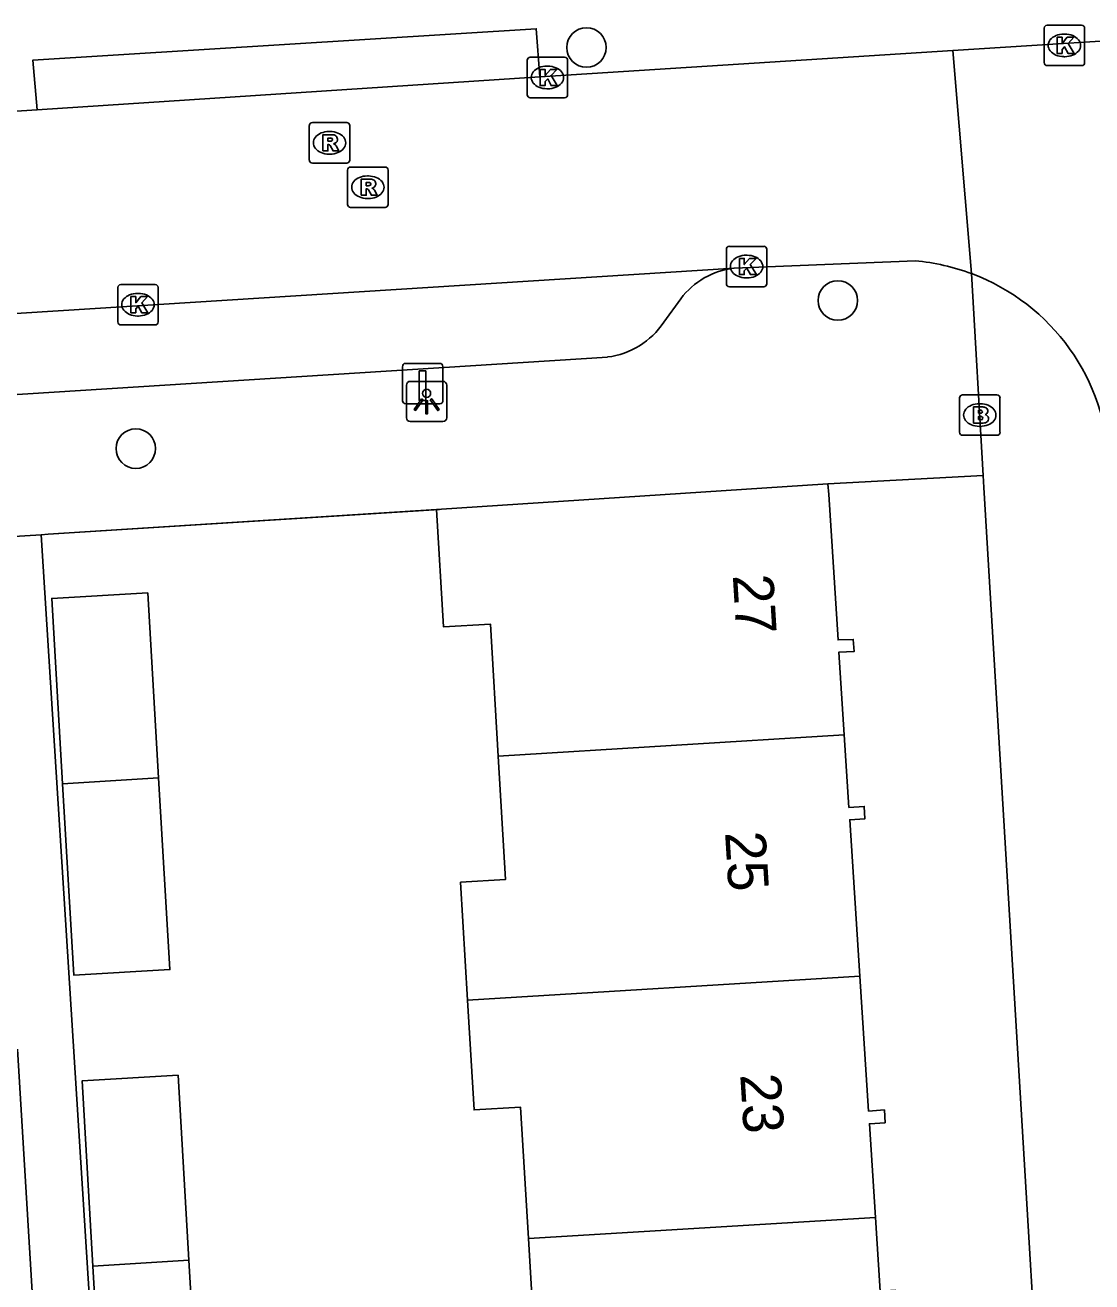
# Model space of a CAD drawing. Extents: x 159689 to 160786, y 387323 to 388339.
# Drawn here: x 160627.92 to 160654.31, y 388230.35 to 388261.44 of the extents above; entities that cross this region are included whole.
import ezdxf

# ---------------------------------------------------------------- set-up
doc = ezdxf.new("R2010")
doc.units = 0
for name, color, linetype in [('IMGEO_Boom', 7, 'Continuous'), ('IMGEO_Brandkraan', 7, 'Continuous'), ('IMGEO_Kolk', 7, 'Continuous'), ('IMGEO_Laadpaal', 7, 'Continuous'), ('IMGEO_Lichtpunt', 7, 'Continuous'), ('IMGEO_Muur', 7, 'Continuous'), ('IMGEO_Pand', 7, 'Continuous'), ('IMGEO_Pand_nummerreeks', 7, 'Continuous'), ('IMGEO_Rijbaan_lokaal_open', 7, 'Continuous'), ('IMGEO_Rioolput', 7, 'Continuous'), ('IMGEO_Voetpad_open', 7, 'Continuous')]:
    doc.layers.add(name, color=color, linetype=linetype)

msp = doc.modelspace()

# ---------------------------------------------------------------- linework, layer by layer
at = {"layer": 'IMGEO_Boom'}
for centre in [(160641.806, 388260.885), (160648.027, 388254.626), (160630.655, 388250.961)]:
    msp.add_circle(centre, 0.489, dxfattribs=at)
at = {"layer": 'IMGEO_Brandkraan'}
for p, q in [((160651.037, 388251.366), (160651.037, 388252.218)), ((160651.112, 388252.292), (160651.964, 388252.292)), ((160652.038, 388252.218), (160652.038, 388251.366)), ((160651.525, 388252.072), (160651.55, 388252.072)), ((160651.548, 388251.512), (160651.523, 388251.512)), ((160651.964, 388251.292), (160651.112, 388251.292))]:
    msp.add_line(p, q, dxfattribs=at)
for points in [[(160651.037, 388251.366), (160651.037, 388252.218)], [(160651.112, 388252.292), (160651.964, 388252.292)], [(160652.038, 388252.218), (160652.038, 388251.366)], [(160651.385, 388251.992), (160651.385, 388251.592), (160651.598, 388251.592)], [(160651.616, 388251.992), (160651.385, 388251.992)], [(160651.564, 388251.911), (160651.51, 388251.911), (160651.51, 388251.835)], [(160651.51, 388251.835), (160651.563, 388251.835)], [(160651.572, 388251.759), (160651.51, 388251.759), (160651.51, 388251.678)], [(160651.51, 388251.678), (160651.572, 388251.678)], [(160651.964, 388251.292), (160651.112, 388251.292)]]:
    msp.add_lwpolyline(points, dxfattribs=at)
for centre, radius, start, end in [((160651.114, 388252.216), 0.0765, 91.552, 178.448), ((160651.114, 388252.216), 0.0765, 91.552, 178.448), ((160651.962, 388252.216), 0.0765, 1.552, 88.448), ((160651.962, 388252.216), 0.0765, 1.552, 88.448), ((160651.565, 388251.873), 0.0379, 267.8285, 90.9355), ((160651.62, 388251.847), 0.145, 59.4692, 91.5367), ((160651.645, 388251.894), 0.0922, 285.5137, 58.1501), ((160651.573, 388251.718), 0.0404, 269.8759, 90.5077), ((160651.604, 388251.843), 0.251, 268.6676, 293.5347), ((160651.65, 388251.702), 0.105, 301.3115, 78.989), ((160651.114, 388251.368), 0.0765, 181.552, 268.448), ((160651.114, 388251.368), 0.0765, 181.552, 268.448), ((160651.962, 388251.368), 0.0765, 271.552, 358.448), ((160651.962, 388251.368), 0.0765, 271.552, 358.448)]:
    msp.add_arc(centre, radius, start, end, dxfattribs=at)
for centre, major_axis, ratio, start_param, end_param in [((160651.524, 388251.792), (-0.387, 0.002), 0.722429, 4.712389, 7.853982), ((160651.549, 388251.792), (-0.39, 0.002), 0.717154, 1.570796, 4.712389)]:
    msp.add_ellipse(centre, major_axis=major_axis, ratio=ratio, start_param=start_param, end_param=end_param, dxfattribs=at)
at = {"layer": 'IMGEO_Kolk'}
for p, q in [((160653.13, 388260.512), (160653.13, 388261.364)), ((160653.205, 388261.438), (160654.057, 388261.438)), ((160653.618, 388261.218), (160653.643, 388261.218)), ((160654.131, 388261.364), (160654.131, 388260.512)), ((160640.339, 388259.718), (160640.339, 388260.57)), ((160640.414, 388260.644), (160641.266, 388260.644)), ((160641.34, 388260.57), (160641.34, 388259.718)), ((160653.641, 388260.658), (160653.616, 388260.658)), ((160640.827, 388260.424), (160640.852, 388260.424)), ((160654.057, 388260.438), (160653.205, 388260.438)), ((160641.266, 388259.644), (160640.414, 388259.644)), ((160640.85, 388259.864), (160640.825, 388259.864)), ((160645.268, 388255.04), (160645.268, 388255.892)), ((160645.343, 388255.966), (160646.195, 388255.966)), ((160646.269, 388255.892), (160646.269, 388255.04)), ((160645.756, 388255.746), (160645.781, 388255.746)), ((160630.209, 388254.096), (160630.209, 388254.948)), ((160630.284, 388255.022), (160631.136, 388255.022)), ((160631.21, 388254.948), (160631.21, 388254.096)), ((160646.195, 388254.966), (160645.343, 388254.966)), ((160645.779, 388255.186), (160645.754, 388255.186)), ((160630.697, 388254.802), (160630.722, 388254.802)), ((160631.136, 388254.022), (160630.284, 388254.022)), ((160630.72, 388254.242), (160630.695, 388254.242))]:
    msp.add_line(p, q, dxfattribs=at)
for points in [[(160653.13, 388260.512), (160653.13, 388261.364)], [(160653.205, 388261.438), (160654.057, 388261.438)], [(160654.131, 388261.364), (160654.131, 388260.512)], [(160653.451, 388261.138), (160653.574, 388261.138), (160653.574, 388260.987), (160653.704, 388261.138), (160653.868, 388261.138), (160653.722, 388260.987), (160653.875, 388260.738), (160653.723, 388260.738), (160653.638, 388260.902), (160653.574, 388260.835), (160653.574, 388260.738), (160653.451, 388260.738), (160653.451, 388261.138)], [(160640.339, 388259.718), (160640.339, 388260.57)], [(160640.414, 388260.644), (160641.266, 388260.644)], [(160641.34, 388260.57), (160641.34, 388259.718)], [(160640.66, 388260.344), (160640.783, 388260.344), (160640.783, 388260.193), (160640.913, 388260.344), (160641.077, 388260.344), (160640.931, 388260.193), (160641.084, 388259.944), (160640.932, 388259.944), (160640.847, 388260.108), (160640.783, 388260.041), (160640.783, 388259.944), (160640.66, 388259.944), (160640.66, 388260.344)], [(160654.057, 388260.438), (160653.205, 388260.438)], [(160641.266, 388259.644), (160640.414, 388259.644)], [(160645.268, 388255.04), (160645.268, 388255.892)], [(160645.343, 388255.966), (160646.195, 388255.966)], [(160646.269, 388255.892), (160646.269, 388255.04)], [(160645.589, 388255.666), (160645.712, 388255.666), (160645.712, 388255.515), (160645.842, 388255.666), (160646.006, 388255.666), (160645.86, 388255.515), (160646.013, 388255.266), (160645.861, 388255.266), (160645.776, 388255.43), (160645.712, 388255.363), (160645.712, 388255.266), (160645.589, 388255.266), (160645.589, 388255.666)], [(160630.209, 388254.096), (160630.209, 388254.948)], [(160630.284, 388255.022), (160631.136, 388255.022)], [(160631.21, 388254.948), (160631.21, 388254.096)], [(160646.195, 388254.966), (160645.343, 388254.966)], [(160630.53, 388254.722), (160630.653, 388254.722), (160630.653, 388254.571), (160630.783, 388254.722), (160630.947, 388254.722), (160630.801, 388254.571), (160630.954, 388254.322), (160630.802, 388254.322), (160630.717, 388254.486), (160630.653, 388254.419), (160630.653, 388254.322), (160630.53, 388254.322), (160630.53, 388254.722)], [(160631.136, 388254.022), (160630.284, 388254.022)]]:
    msp.add_lwpolyline(points, dxfattribs=at)
for centre, start, end in [((160653.207, 388261.362), 91.552, 178.448), ((160653.207, 388261.362), 91.552, 178.448), ((160654.055, 388261.362), 1.552, 88.448), ((160654.055, 388261.362), 1.552, 88.448), ((160640.416, 388260.568), 91.552, 178.448), ((160640.416, 388260.568), 91.552, 178.448), ((160641.264, 388260.568), 1.552, 88.448), ((160641.264, 388260.568), 1.552, 88.448), ((160653.207, 388260.514), 181.552, 268.448), ((160653.207, 388260.514), 181.552, 268.448), ((160654.055, 388260.514), 271.552, 358.448), ((160654.055, 388260.514), 271.552, 358.448), ((160640.416, 388259.72), 181.552, 268.448), ((160640.416, 388259.72), 181.552, 268.448), ((160641.264, 388259.72), 271.552, 358.448), ((160641.264, 388259.72), 271.552, 358.448), ((160645.345, 388255.89), 91.552, 178.448), ((160645.345, 388255.89), 91.552, 178.448), ((160646.193, 388255.89), 1.552, 88.448), ((160646.193, 388255.89), 1.552, 88.448), ((160630.286, 388254.946), 91.552, 178.448), ((160630.286, 388254.946), 91.552, 178.448), ((160631.134, 388254.946), 1.552, 88.448), ((160631.134, 388254.946), 1.552, 88.448), ((160645.345, 388255.042), 181.552, 268.448), ((160645.345, 388255.042), 181.552, 268.448), ((160646.193, 388255.042), 271.552, 358.448), ((160646.193, 388255.042), 271.552, 358.448), ((160630.286, 388254.098), 181.552, 268.448), ((160630.286, 388254.098), 181.552, 268.448), ((160631.134, 388254.098), 271.552, 358.448), ((160631.134, 388254.098), 271.552, 358.448)]:
    msp.add_arc(centre, 0.0765, start, end, dxfattribs=at)
for centre, major_axis, ratio, start_param, end_param in [((160653.617, 388260.938), (-0.387, 0.002), 0.722429, 4.712389, 7.853982), ((160653.642, 388260.938), (-0.39, 0.002), 0.717154, 1.570796, 4.712389), ((160640.826, 388260.144), (-0.387, 0.002), 0.722429, 4.712389, 7.853982), ((160640.851, 388260.144), (-0.39, 0.002), 0.717154, 1.570796, 4.712389), ((160645.755, 388255.466), (-0.387, 0.002), 0.722429, 4.712389, 7.853982), ((160645.78, 388255.466), (-0.39, 0.002), 0.717154, 1.570796, 4.712389), ((160630.696, 388254.522), (-0.387, 0.002), 0.722429, 4.712389, 7.853982), ((160630.721, 388254.522), (-0.39, 0.002), 0.717154, 1.570796, 4.712389)]:
    msp.add_ellipse(centre, major_axis=major_axis, ratio=ratio, start_param=start_param, end_param=end_param, dxfattribs=at)
at = {"layer": 'IMGEO_Laadpaal'}
for p, q in [((160638.171, 388253.071), (160637.33, 388253.071)), ((160638.171, 388253.071), (160637.33, 388253.071)), ((160637.255, 388252.987), (160637.255, 388252.146)), ((160637.255, 388252.987), (160637.255, 388252.146)), ((160638.255, 388252.155), (160638.255, 388252.996)), ((160638.255, 388252.155), (160638.255, 388252.996)), ((160637.339, 388252.071), (160638.18, 388252.071)), ((160637.339, 388252.071), (160638.18, 388252.071))]:
    msp.add_line(p, q, dxfattribs=at)
msp.add_lwpolyline([(160637.67, 388252.884), (160637.83, 388252.884), (160637.83, 388252.151), (160637.67, 388252.151), (160637.67, 388252.884)], dxfattribs=at)
for centre, start, end in [((160637.333, 388252.993), 92.4484, 184.2845), ((160637.333, 388252.993), 92.4484, 184.2845), ((160638.177, 388252.993), 2.4484, 94.2845), ((160638.177, 388252.993), 2.4484, 94.2845), ((160637.333, 388252.149), 182.4484, 274.2845), ((160637.333, 388252.149), 182.4484, 274.2845), ((160638.177, 388252.149), 272.4484, 4.2845), ((160638.177, 388252.149), 272.4484, 4.2845)]:
    msp.add_arc(centre, 0.0779, start, end, dxfattribs=at)
at = {"layer": 'IMGEO_Lichtpunt'}
for p, q in [((160637.353, 388252.531), (160637.353, 388251.724)), ((160637.353, 388252.531), (160637.353, 388251.724)), ((160638.255, 388252.626), (160637.447, 388252.626)), ((160638.255, 388252.626), (160637.447, 388252.626)), ((160638.349, 388251.724), (160638.349, 388252.531)), ((160638.349, 388251.724), (160638.349, 388252.531)), ((160637.447, 388251.63), (160638.255, 388251.63)), ((160637.447, 388251.63), (160638.255, 388251.63))]:
    msp.add_line(p, q, dxfattribs=at)
for points in [[(160637.727, 388252.195), (160637.766, 388252.167), (160637.578, 388251.905), (160637.54, 388251.932), (160637.727, 388252.195)], [(160637.829, 388252.147), (160637.876, 388252.147), (160637.876, 388251.825), (160637.829, 388251.825), (160637.829, 388252.147)], [(160637.939, 388252.167), (160637.977, 388252.194), (160638.164, 388251.932), (160638.125, 388251.904), (160637.939, 388252.167)]]:
    msp.add_lwpolyline(points, dxfattribs=at)
msp.add_circle((160637.852, 388252.329), 0.0994, dxfattribs=at)
for centre, start, end in [((160637.447, 388252.531), 90, 180), ((160637.447, 388252.531), 90, 180), ((160638.255, 388252.531), 0, 90), ((160638.255, 388252.531), 0, 90), ((160637.447, 388251.724), 180, 270), ((160637.447, 388251.724), 180, 270), ((160638.255, 388251.724), 270, 0), ((160638.255, 388251.724), 270, 360)]:
    msp.add_arc(centre, 0.0946, start, end, dxfattribs=at)
at = {"layer": 'IMGEO_Muur'}
msp.add_lwpolyline([(160638.17, 388249.454), (160628.485, 388248.841)], dxfattribs=at)
at = {"layer": 'IMGEO_Pand'}
for points in [[(160647.779, 388250.093), (160638.094, 388249.459)], [(160647.779, 388250.093), (160647.8, 388249.824), (160648.032, 388246.228), (160648.409, 388246.243), (160648.43, 388245.941), (160648.052, 388245.926), (160648.184, 388243.877)], [(160639.623, 388243.352), (160639.428, 388246.622), (160638.267, 388246.553), (160638.094, 388249.459)], [(160628.846, 388242.67), (160628.578, 388247.254), (160630.953, 388247.393), (160631.221, 388242.818)], [(160639.623, 388243.352), (160648.184, 388243.877)], [(160648.184, 388243.877), (160648.3, 388242.083), (160648.678, 388242.108), (160648.697, 388241.803), (160648.32, 388241.779), (160648.57, 388237.909)], [(160638.865, 388237.314), (160638.691, 388240.233), (160639.803, 388240.3), (160639.623, 388243.352)], [(160631.221, 388242.818), (160631.498, 388238.072), (160629.123, 388237.933), (160628.846, 388242.67)], [(160628.846, 388242.67), (160631.221, 388242.818)], [(160648.57, 388237.909), (160638.865, 388237.314)], [(160648.57, 388237.909), (160648.786, 388234.574), (160649.177, 388234.599), (160649.197, 388234.284), (160648.806, 388234.259), (160648.956, 388231.943)], [(160640.371, 388231.416), (160640.177, 388234.669), (160639.027, 388234.601), (160638.865, 388237.314)], [(160629.596, 388230.732), (160629.328, 388235.318), (160631.703, 388235.457), (160631.971, 388230.881)], [(160648.956, 388231.943), (160640.371, 388231.416)], [(160648.956, 388231.943), (160649.074, 388230.116), (160649.454, 388230.138), (160649.472, 388229.825), (160649.094, 388229.803), (160649.33, 388226.156), (160649.342, 388225.975)], [(160639.611, 388225.377), (160639.446, 388228.138), (160640.563, 388228.205), (160640.371, 388231.416)], [(160631.971, 388230.881), (160632.248, 388226.136), (160629.873, 388225.997), (160629.596, 388230.732)], [(160631.971, 388230.881), (160629.596, 388230.732)]]:
    msp.add_lwpolyline(points, dxfattribs=at)
at = {"layer": 'IMGEO_Rijbaan_lokaal_open'}
for points in [[(160650.874, 388260.81), (160656.87, 388261.193)], [(160640.649, 388260.157), (160650.874, 388260.81)], [(160650.874, 388260.81), (160651.337, 388255.291)], [(160640.649, 388260.157), (160628.216, 388259.34)], [(160615.545, 388258.53), (160628.216, 388259.34)], [(160645.457, 388255.425), (160649.944, 388255.606)], [(160550.19, 388249.417), (160645.457, 388255.425)]]:
    msp.add_lwpolyline(points, dxfattribs=at)
for centre, radius, start, end in [((160649.49, 388250.36), 5.265, 69.4636, 85.0523), ((160649.492, 388250.378), 5.248, 1.6935, 69.4206)]:
    msp.add_arc(centre, radius, start, end, dxfattribs=at)
at = {"layer": 'IMGEO_Rioolput'}
for p, q in [((160635.024, 388259.027), (160635.876, 388259.027)), ((160634.949, 388258.101), (160634.949, 388258.953)), ((160635.437, 388258.807), (160635.462, 388258.807)), ((160635.95, 388258.953), (160635.95, 388258.101)), ((160635.46, 388258.247), (160635.435, 388258.247)), ((160635.876, 388258.027), (160635.024, 388258.027)), ((160635.897, 388257.002), (160635.897, 388257.854)), ((160635.972, 388257.928), (160636.824, 388257.928)), ((160636.898, 388257.854), (160636.898, 388257.002)), ((160636.385, 388257.708), (160636.41, 388257.708)), ((160636.408, 388257.148), (160636.383, 388257.148)), ((160636.824, 388256.928), (160635.972, 388256.928))]:
    msp.add_line(p, q, dxfattribs=at)
for points in [[(160635.024, 388259.027), (160635.876, 388259.027)], [(160634.949, 388258.101), (160634.949, 388258.953)], [(160635.538, 388258.725), (160635.286, 388258.727), (160635.286, 388258.327)], [(160635.95, 388258.953), (160635.95, 388258.101)], [(160635.286, 388258.327), (160635.41, 388258.327), (160635.41, 388258.489), (160635.421, 388258.489)], [(160635.464, 388258.646), (160635.41, 388258.646), (160635.41, 388258.565)], [(160635.41, 388258.565), (160635.462, 388258.565)], [(160635.468, 388258.46), (160635.539, 388258.327), (160635.679, 388258.327), (160635.614, 388258.453)], [(160635.876, 388258.027), (160635.024, 388258.027)], [(160635.897, 388257.002), (160635.897, 388257.854)], [(160635.972, 388257.928), (160636.824, 388257.928)], [(160636.898, 388257.854), (160636.898, 388257.002)], [(160636.486, 388257.626), (160636.234, 388257.628), (160636.234, 388257.228)], [(160636.412, 388257.547), (160636.358, 388257.547), (160636.358, 388257.466)], [(160636.358, 388257.466), (160636.41, 388257.466)], [(160636.234, 388257.228), (160636.358, 388257.228), (160636.358, 388257.39), (160636.369, 388257.39)], [(160636.416, 388257.361), (160636.487, 388257.228), (160636.627, 388257.228), (160636.562, 388257.354)], [(160636.824, 388256.928), (160635.972, 388256.928)]]:
    msp.add_lwpolyline(points, dxfattribs=at)
for centre, radius, start, end in [((160635.026, 388258.951), 0.0765, 91.552, 178.448), ((160635.026, 388258.951), 0.0765, 91.552, 178.448), ((160635.874, 388258.951), 0.0765, 1.552, 88.448), ((160635.874, 388258.951), 0.0765, 1.552, 88.448), ((160635.537, 388258.615), 0.109, 350.3612, 89.416), ((160635.42, 388258.436), 0.0533, 26.0293, 88.6989), ((160635.446, 388258.754), 0.19, 274.7715, 282.9687), ((160635.47, 388258.55), 0.0964, 77.0061, 93.1865), ((160635.484, 388258.607), 0.0378, 276.6634, 79.6772), ((160635.535, 388258.615), 0.112, 277.5842, 350.9817), ((160635.519, 388258.4), 0.108, 29.5134, 73.7905), ((160635.026, 388258.103), 0.0765, 181.552, 268.448), ((160635.026, 388258.103), 0.0765, 181.552, 268.448), ((160635.874, 388258.103), 0.0765, 271.552, 358.448), ((160635.874, 388258.103), 0.0765, 271.552, 358.448), ((160635.974, 388257.852), 0.0765, 91.552, 178.448), ((160635.974, 388257.852), 0.0765, 91.552, 178.448), ((160636.822, 388257.852), 0.0765, 1.552, 88.448), ((160636.822, 388257.852), 0.0765, 1.552, 88.448), ((160636.394, 388257.655), 0.19, 274.7715, 282.9687), ((160636.418, 388257.451), 0.0964, 77.0061, 93.1865), ((160636.432, 388257.508), 0.0378, 276.6634, 79.6772), ((160636.485, 388257.516), 0.109, 350.3612, 89.416), ((160636.483, 388257.516), 0.112, 277.5842, 350.9817), ((160636.368, 388257.337), 0.0533, 26.0293, 88.6989), ((160636.467, 388257.301), 0.108, 29.5134, 73.7905), ((160635.974, 388257.004), 0.0765, 181.552, 268.448), ((160635.974, 388257.004), 0.0765, 181.552, 268.448), ((160636.822, 388257.004), 0.0765, 271.552, 358.448), ((160636.822, 388257.004), 0.0765, 271.552, 358.448)]:
    msp.add_arc(centre, radius, start, end, dxfattribs=at)
for centre, major_axis, ratio, start_param, end_param in [((160635.436, 388258.527), (-0.387, 0.002), 0.722429, 4.712389, 7.853982), ((160635.461, 388258.527), (-0.39, 0.002), 0.717154, 1.570796, 4.712389), ((160636.384, 388257.428), (-0.387, 0.002), 0.722429, 4.712389, 7.853982), ((160636.409, 388257.428), (-0.39, 0.002), 0.717154, 1.570796, 4.712389)]:
    msp.add_ellipse(centre, major_axis=major_axis, ratio=ratio, start_param=start_param, end_param=end_param, dxfattribs=at)
at = {"layer": 'IMGEO_Voetpad_open'}
for points in [[(160628.216, 388259.34), (160628.109, 388260.575), (160640.563, 388261.35), (160640.649, 388260.157)], [(160651.337, 388255.291), (160651.621, 388250.3)], [(160644.142, 388254.669), (160643.72, 388254.087)], [(160642.326, 388253.228), (160554.041, 388247.637)], [(160651.621, 388250.3), (160647.779, 388250.093)], [(160651.621, 388250.3), (160651.639, 388250), (160654.265, 388206.32)], [(160638.094, 388249.459), (160628.485, 388248.841), (160628.312, 388248.83)], [(160628.312, 388248.83), (160626.961, 388248.744)], [(160631.218, 388203.084), (160631.114, 388204.595), (160628.312, 388248.83)], [(160627.726, 388236.104), (160628.323, 388226.279), (160626.745, 388226.189)]]:
    msp.add_lwpolyline(points, dxfattribs=at)
for centre, radius, start, end in [((160645.673, 388253.527), 1.91, 96.4992, 143.2904), ((160642.081, 388255.187), 1.974, 277.1407, 326.1431)]:
    msp.add_arc(centre, radius, start, end, dxfattribs=at)

# ---------------------------------------------------------------- texts
at = {"layer": 'IMGEO_Pand_nummerreeks'}
for s, rotation, p in [('27', 273.4948, (160645.426, 388247.828)), ('25', 273.5865, (160645.234, 388241.467)), ('23', 273.5865, (160645.61, 388235.476))]:
    msp.add_text(s, height=1, rotation=rotation, dxfattribs=at).set_placement(p)

doc.saveas('drawing.dxf')
